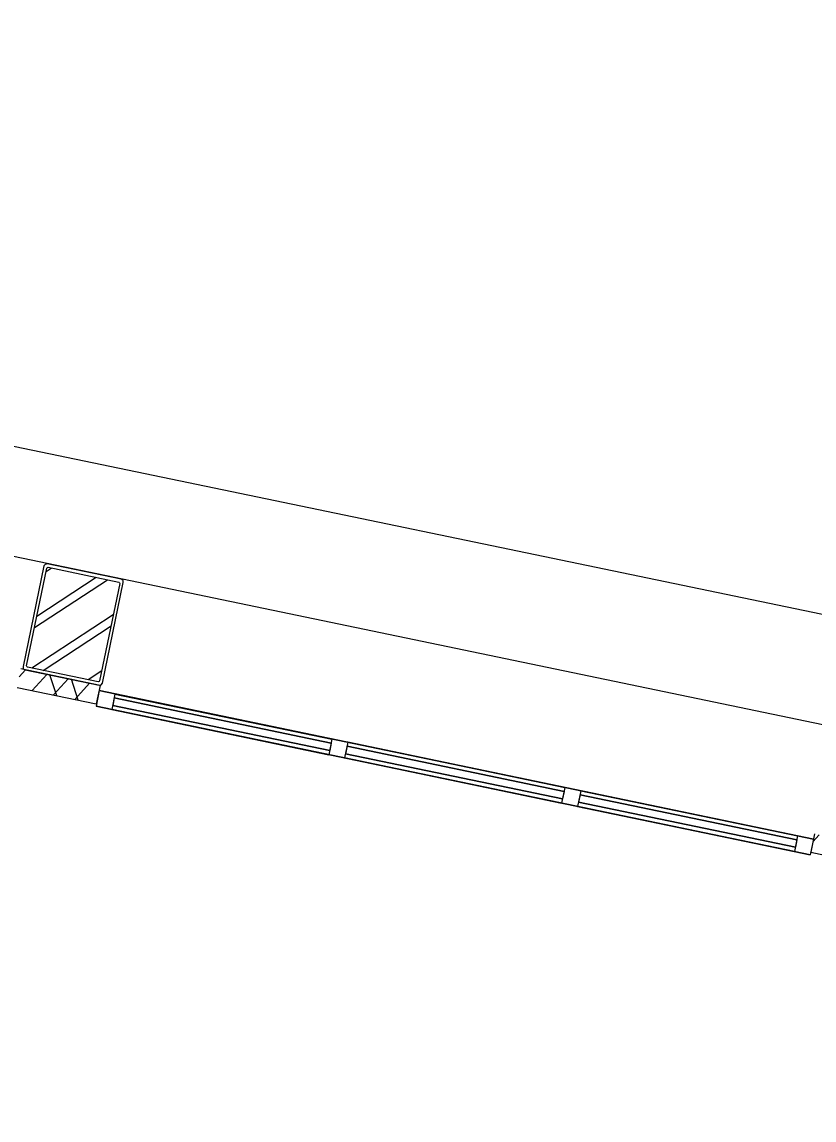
# Model space of a CAD drawing. Extents: x 81065 to 81486, y 452384 to 452681.
# Drawn here: x 81091.258 to 81094.189, y 452575.405 to 452579.466 of the extents above; entities that cross this region are included whole.
import ezdxf

# ---------------------------------------------------------------- set-up
doc = ezdxf.new("R2010")
doc.units = 0
doc.layers.add('B-BH-VH-KANTOPSLUITING-GV', color=7, linetype='Continuous')

msp = doc.modelspace()

# ---------------------------------------------------------------- linework, layer by layer
at = {"layer": 'B-BH-VH-KANTOPSLUITING-GV'}
for p, q in [((81131.0942, 452569.2132), (81080.767, 452579.6601)), ((81083.9651, 452579.4044), (81132.8401, 452569.2593)), ((81091.3391, 452577.4544), (81091.2621, 452577.0824)), ((81091.2751, 452577.0854), (81091.3501, 452577.4464)), ((81091.3441, 452577.4604), (81091.3391, 452577.4544)), ((81091.3511, 452577.4624), (81091.3441, 452577.4604)), ((81091.3471, 452577.4344), (81091.3661, 452577.4464)), ((81091.3501, 452577.4464), (81091.3521, 452577.4484)), ((81091.6251, 452577.4054), (81091.3511, 452577.4624)), ((81091.3521, 452577.4484), (81091.3551, 452577.4494)), ((81091.3551, 452577.4494), (81091.6171, 452577.3944)), ((81091.3041, 452577.2274), (81091.5741, 452577.4034)), ((81091.3131, 452577.2684), (81091.5321, 452577.4124)), ((81091.6201, 452577.3894), (81091.5451, 452577.0294)), ((81091.5561, 452577.0214), (81091.6331, 452577.3934)), ((81091.6171, 452577.3944), (81091.6191, 452577.3924)), ((81091.6191, 452577.3924), (81091.6201, 452577.3894)), ((81091.6321, 452577.4004), (81091.6251, 452577.4054)), ((81091.6331, 452577.3934), (81091.6321, 452577.4004)), ((81091.2951, 452577.0774), (81091.5961, 452577.2744)), ((81091.3371, 452577.0684), (81091.5881, 452577.2334)), ((81091.2481, 452577.0444), (81091.2711, 452577.0704)), ((81091.5481, 452577.0124), (81091.2541, 452577.0734)), ((81091.2621, 452577.0824), (81091.2631, 452577.0744)), ((81091.2631, 452577.0744), (81091.2701, 452577.0704)), ((81091.2701, 452577.0704), (81091.5441, 452577.0134)), ((81091.2761, 452577.0824), (81091.2751, 452577.0854)), ((81091.2781, 452577.0804), (81091.2761, 452577.0824)), ((81091.5401, 452577.0264), (81091.2781, 452577.0804)), ((81091.5031, 452577.0344), (81091.5531, 452577.0674)), ((81091.2961, 452576.9934), (81091.3501, 452577.0534)), ((81091.3871, 452576.9744), (81091.3611, 452577.0514)), ((81091.3871, 452576.9744), (81091.3611, 452577.0514)), ((81091.3751, 452576.9774), (81091.4291, 452577.0374)), ((81091.4661, 452576.9584), (81091.4411, 452577.0354)), ((81091.4541, 452576.9604), (81091.5081, 452577.0204)), ((81091.5441, 452577.0274), (81091.5401, 452577.0264)), ((81091.5451, 452577.0294), (81091.5441, 452577.0274)), ((81091.5511, 452577.0144), (81091.5561, 452577.0214)), ((81091.2401, 452577.0054), (81091.5331, 452576.9444)), ((81091.5441, 452576.9934), (81091.5321, 452576.9354)), ((81091.5441, 452576.9934), (81091.5321, 452576.9354)), ((81091.5481, 452577.0124), (81091.5331, 452576.9444)), ((81091.5441, 452577.0134), (81091.5511, 452577.0144)), ((81094.1871, 452576.4444), (81091.5441, 452576.9934)), ((81091.5441, 452576.9934), (81094.1871, 452576.4444)), ((81091.6021, 452576.9804), (81091.5901, 452576.9234)), ((81091.6021, 452576.9804), (81091.5901, 452576.9234)), ((81091.6021, 452576.9804), (81091.5901, 452576.9234)), ((81091.6021, 452576.9804), (81091.5901, 452576.9234)), ((81091.6021, 452576.9804), (81091.5901, 452576.9234)), ((81091.6021, 452576.9804), (81091.5901, 452576.9234)), ((81091.6021, 452576.9804), (81091.5901, 452576.9234)), ((81091.6021, 452576.9804), (81091.5901, 452576.9234)), ((81091.6021, 452576.9804), (81091.5901, 452576.9234)), ((81091.6021, 452576.9804), (81091.5901, 452576.9234)), ((81092.4051, 452576.8144), (81091.6021, 452576.9804)), ((81091.6021, 452576.9804), (81092.4051, 452576.8144)), ((81092.4051, 452576.8144), (81091.6021, 452576.9804)), ((81091.6021, 452576.9804), (81092.4051, 452576.8144)), ((81092.4051, 452576.8144), (81091.6021, 452576.9804)), ((81091.6021, 452576.9804), (81092.4051, 452576.8144)), ((81092.4051, 452576.8144), (81091.6021, 452576.9804)), ((81091.6021, 452576.9804), (81092.4051, 452576.8144)), ((81092.4051, 452576.8144), (81091.6021, 452576.9804)), ((81091.6021, 452576.9804), (81092.4051, 452576.8144)), ((81091.5991, 452576.9664), (81091.5941, 452576.9384)), ((81091.5991, 452576.9664), (81091.5941, 452576.9384)), ((81091.5991, 452576.9664), (81091.5941, 452576.9384)), ((81091.5991, 452576.9664), (81091.5941, 452576.9384)), ((81091.5991, 452576.9664), (81091.5941, 452576.9384)), ((81091.5991, 452576.9664), (81091.5941, 452576.9384)), ((81091.5991, 452576.9664), (81091.5941, 452576.9384)), ((81091.5991, 452576.9664), (81091.5941, 452576.9384)), ((81091.5991, 452576.9664), (81091.5941, 452576.9384)), ((81091.5991, 452576.9664), (81091.5941, 452576.9384)), ((81092.3971, 452576.7724), (81091.5941, 452576.9384)), ((81091.5941, 452576.9384), (81092.3971, 452576.7724)), ((81092.3971, 452576.7724), (81091.5941, 452576.9384)), ((81091.5941, 452576.9384), (81092.3971, 452576.7724)), ((81092.3971, 452576.7724), (81091.5941, 452576.9384)), ((81091.5941, 452576.9384), (81092.3971, 452576.7724)), ((81092.3971, 452576.7724), (81091.5941, 452576.9384)), ((81091.5941, 452576.9384), (81092.3971, 452576.7724)), ((81092.3971, 452576.7724), (81091.5941, 452576.9384)), ((81091.5941, 452576.9384), (81092.3971, 452576.7724)), ((81092.4021, 452576.7994), (81091.5991, 452576.9664)), ((81091.5991, 452576.9664), (81092.4021, 452576.7994)), ((81092.4021, 452576.7994), (81091.5991, 452576.9664)), ((81091.5991, 452576.9664), (81092.4021, 452576.7994)), ((81092.4021, 452576.7994), (81091.5991, 452576.9664)), ((81091.5991, 452576.9664), (81092.4021, 452576.7994)), ((81092.4021, 452576.7994), (81091.5991, 452576.9664)), ((81091.5991, 452576.9664), (81092.4021, 452576.7994)), ((81092.4021, 452576.7994), (81091.5991, 452576.9664)), ((81091.5991, 452576.9664), (81092.4021, 452576.7994)), ((81094.1751, 452576.3864), (81091.5321, 452576.9354)), ((81091.5321, 452576.9354), (81094.1751, 452576.3864)), ((81092.3931, 452576.7564), (81091.5901, 452576.9234)), ((81091.5901, 452576.9234), (81092.3931, 452576.7564)), ((81092.3931, 452576.7564), (81091.5901, 452576.9234)), ((81091.5901, 452576.9234), (81092.3931, 452576.7564)), ((81092.3931, 452576.7564), (81091.5901, 452576.9234)), ((81091.5901, 452576.9234), (81092.3931, 452576.7564)), ((81092.3931, 452576.7564), (81091.5901, 452576.9234)), ((81091.5901, 452576.9234), (81092.3931, 452576.7564)), ((81092.3931, 452576.7564), (81091.5901, 452576.9234)), ((81091.5901, 452576.9234), (81092.3931, 452576.7564)), ((81092.4051, 452576.8144), (81092.3931, 452576.7564)), ((81092.4051, 452576.8144), (81092.3931, 452576.7564)), ((81092.4051, 452576.8144), (81092.3931, 452576.7564)), ((81092.4051, 452576.8144), (81092.3931, 452576.7564)), ((81092.4051, 452576.8144), (81092.3931, 452576.7564)), ((81092.4051, 452576.8144), (81092.3931, 452576.7564)), ((81092.4051, 452576.8144), (81092.3931, 452576.7564)), ((81092.4051, 452576.8144), (81092.3931, 452576.7564)), ((81092.4051, 452576.8144), (81092.3931, 452576.7564)), ((81092.4051, 452576.8144), (81092.3931, 452576.7564)), ((81092.4021, 452576.7994), (81092.3971, 452576.7724)), ((81092.4021, 452576.7994), (81092.3971, 452576.7724)), ((81092.4021, 452576.7994), (81092.3971, 452576.7724)), ((81092.4021, 452576.7994), (81092.3971, 452576.7724)), ((81092.4021, 452576.7994), (81092.3971, 452576.7724)), ((81092.4021, 452576.7994), (81092.3971, 452576.7724)), ((81092.4021, 452576.7994), (81092.3971, 452576.7724)), ((81092.4021, 452576.7994), (81092.3971, 452576.7724)), ((81092.4021, 452576.7994), (81092.3971, 452576.7724)), ((81092.4021, 452576.7994), (81092.3971, 452576.7724)), ((81092.4641, 452576.8024), (81092.4521, 452576.7444)), ((81092.4641, 452576.8024), (81092.4521, 452576.7444)), ((81092.4641, 452576.8024), (81092.4521, 452576.7444)), ((81092.4641, 452576.8024), (81092.4521, 452576.7444)), ((81092.4641, 452576.8024), (81092.4521, 452576.7444)), ((81092.4641, 452576.8024), (81092.4521, 452576.7444)), ((81092.4641, 452576.8024), (81092.4521, 452576.7444)), ((81092.4641, 452576.8024), (81092.4521, 452576.7444)), ((81092.4641, 452576.8024), (81092.4521, 452576.7444)), ((81092.4641, 452576.8024), (81092.4521, 452576.7444)), ((81092.4611, 452576.7874), (81092.4551, 452576.7594)), ((81092.4611, 452576.7874), (81092.4551, 452576.7594)), ((81092.4611, 452576.7874), (81092.4551, 452576.7594)), ((81092.4611, 452576.7874), (81092.4551, 452576.7594)), ((81092.4611, 452576.7874), (81092.4551, 452576.7594)), ((81092.4611, 452576.7874), (81092.4551, 452576.7594)), ((81092.4611, 452576.7874), (81092.4551, 452576.7594)), ((81092.4611, 452576.7874), (81092.4551, 452576.7594)), ((81092.4611, 452576.7874), (81092.4551, 452576.7594)), ((81092.4611, 452576.7874), (81092.4551, 452576.7594)), ((81092.4611, 452576.7874), (81093.2641, 452576.6204)), ((81093.2641, 452576.6204), (81092.4611, 452576.7874)), ((81093.2641, 452576.6204), (81092.4611, 452576.7874)), ((81092.4611, 452576.7874), (81093.2641, 452576.6204)), ((81093.2641, 452576.6204), (81092.4611, 452576.7874)), ((81092.4611, 452576.7874), (81093.2641, 452576.6204)), ((81093.2641, 452576.6204), (81092.4611, 452576.7874)), ((81092.4611, 452576.7874), (81093.2641, 452576.6204)), ((81093.2641, 452576.6204), (81092.4611, 452576.7874)), ((81092.4611, 452576.7874), (81093.2641, 452576.6204)), ((81093.2671, 452576.6354), (81092.4641, 452576.8024)), ((81092.4641, 452576.8024), (81093.2671, 452576.6354)), ((81093.2671, 452576.6354), (81092.4641, 452576.8024)), ((81092.4641, 452576.8024), (81093.2671, 452576.6354)), ((81093.2671, 452576.6354), (81092.4641, 452576.8024)), ((81092.4641, 452576.8024), (81093.2671, 452576.6354)), ((81093.2671, 452576.6354), (81092.4641, 452576.8024)), ((81092.4641, 452576.8024), (81093.2671, 452576.6354)), ((81093.2671, 452576.6354), (81092.4641, 452576.8024)), ((81092.4641, 452576.8024), (81093.2671, 452576.6354)), ((81093.2551, 452576.5774), (81092.4521, 452576.7444)), ((81092.4521, 452576.7444), (81093.2551, 452576.5774)), ((81093.2551, 452576.5774), (81092.4521, 452576.7444)), ((81092.4521, 452576.7444), (81093.2551, 452576.5774)), ((81093.2551, 452576.5774), (81092.4521, 452576.7444)), ((81092.4521, 452576.7444), (81093.2551, 452576.5774)), ((81093.2551, 452576.5774), (81092.4521, 452576.7444)), ((81092.4521, 452576.7444), (81093.2551, 452576.5774)), ((81093.2551, 452576.5774), (81092.4521, 452576.7444)), ((81092.4521, 452576.7444), (81093.2551, 452576.5774)), ((81092.4551, 452576.7594), (81093.2581, 452576.5934)), ((81093.2581, 452576.5934), (81092.4551, 452576.7594)), ((81093.2581, 452576.5934), (81092.4551, 452576.7594)), ((81092.4551, 452576.7594), (81093.2581, 452576.5934)), ((81093.2581, 452576.5934), (81092.4551, 452576.7594)), ((81092.4551, 452576.7594), (81093.2581, 452576.5934)), ((81093.2581, 452576.5934), (81092.4551, 452576.7594)), ((81092.4551, 452576.7594), (81093.2581, 452576.5934)), ((81093.2581, 452576.5934), (81092.4551, 452576.7594)), ((81092.4551, 452576.7594), (81093.2581, 452576.5934)), ((81093.2671, 452576.6354), (81093.2551, 452576.5774)), ((81093.2671, 452576.6354), (81093.2551, 452576.5774)), ((81093.2671, 452576.6354), (81093.2551, 452576.5774)), ((81093.2671, 452576.6354), (81093.2551, 452576.5774)), ((81093.2671, 452576.6354), (81093.2551, 452576.5774)), ((81093.2671, 452576.6354), (81093.2551, 452576.5774)), ((81093.2671, 452576.6354), (81093.2551, 452576.5774)), ((81093.2671, 452576.6354), (81093.2551, 452576.5774)), ((81093.2671, 452576.6354), (81093.2551, 452576.5774)), ((81093.2671, 452576.6354), (81093.2551, 452576.5774)), ((81093.2641, 452576.6204), (81093.2581, 452576.5934)), ((81093.2641, 452576.6204), (81093.2581, 452576.5934)), ((81093.2641, 452576.6204), (81093.2581, 452576.5934)), ((81093.2641, 452576.6204), (81093.2581, 452576.5934)), ((81093.2641, 452576.6204), (81093.2581, 452576.5934)), ((81093.2641, 452576.6204), (81093.2581, 452576.5934)), ((81093.2641, 452576.6204), (81093.2581, 452576.5934)), ((81093.2641, 452576.6204), (81093.2581, 452576.5934)), ((81093.2641, 452576.6204), (81093.2581, 452576.5934)), ((81093.2641, 452576.6204), (81093.2581, 452576.5934)), ((81093.3261, 452576.6234), (81093.3141, 452576.5654)), ((81093.3261, 452576.6234), (81093.3141, 452576.5654)), ((81093.3261, 452576.6234), (81093.3141, 452576.5654)), ((81093.3261, 452576.6234), (81093.3141, 452576.5654)), ((81093.3261, 452576.6234), (81093.3141, 452576.5654)), ((81093.3261, 452576.6234), (81093.3141, 452576.5654)), ((81093.3261, 452576.6234), (81093.3141, 452576.5654)), ((81093.3261, 452576.6234), (81093.3141, 452576.5654)), ((81093.3261, 452576.6234), (81093.3141, 452576.5654)), ((81093.3261, 452576.6234), (81093.3141, 452576.5654)), ((81094.1281, 452576.4564), (81093.3261, 452576.6234)), ((81093.3261, 452576.6234), (81094.1281, 452576.4564)), ((81094.1281, 452576.4564), (81093.3261, 452576.6234)), ((81093.3261, 452576.6234), (81094.1281, 452576.4564)), ((81094.1281, 452576.4564), (81093.3261, 452576.6234)), ((81093.3261, 452576.6234), (81094.1281, 452576.4564)), ((81094.1281, 452576.4564), (81093.3261, 452576.6234)), ((81093.3261, 452576.6234), (81094.1281, 452576.4564)), ((81094.1281, 452576.4564), (81093.3261, 452576.6234)), ((81093.3261, 452576.6234), (81094.1281, 452576.4564)), ((81093.3231, 452576.6084), (81093.3171, 452576.5804)), ((81093.3231, 452576.6084), (81093.3171, 452576.5804)), ((81093.3231, 452576.6084), (81093.3171, 452576.5804)), ((81093.3231, 452576.6084), (81093.3171, 452576.5804)), ((81093.3231, 452576.6084), (81093.3171, 452576.5804)), ((81093.3231, 452576.6084), (81093.3171, 452576.5804)), ((81093.3231, 452576.6084), (81093.3171, 452576.5804)), ((81093.3231, 452576.6084), (81093.3171, 452576.5804)), ((81093.3231, 452576.6084), (81093.3171, 452576.5804)), ((81093.3231, 452576.6084), (81093.3171, 452576.5804)), ((81093.3171, 452576.5804), (81094.1201, 452576.4144)), ((81094.1201, 452576.4144), (81093.3171, 452576.5804)), ((81093.3171, 452576.5804), (81094.1201, 452576.4144)), ((81094.1201, 452576.4144), (81093.3171, 452576.5804)), ((81094.1201, 452576.4144), (81093.3171, 452576.5804)), ((81093.3171, 452576.5804), (81094.1201, 452576.4144)), ((81094.1201, 452576.4144), (81093.3171, 452576.5804)), ((81093.3171, 452576.5804), (81094.1201, 452576.4144)), ((81093.3171, 452576.5804), (81094.1201, 452576.4144)), ((81094.1201, 452576.4144), (81093.3171, 452576.5804)), ((81093.3231, 452576.6084), (81094.1251, 452576.4414)), ((81094.1251, 452576.4414), (81093.3231, 452576.6084)), ((81093.3231, 452576.6084), (81094.1251, 452576.4414)), ((81094.1251, 452576.4414), (81093.3231, 452576.6084)), ((81094.1251, 452576.4414), (81093.3231, 452576.6084)), ((81093.3231, 452576.6084), (81094.1251, 452576.4414)), ((81094.1251, 452576.4414), (81093.3231, 452576.6084)), ((81093.3231, 452576.6084), (81094.1251, 452576.4414)), ((81093.3231, 452576.6084), (81094.1251, 452576.4414)), ((81094.1251, 452576.4414), (81093.3231, 452576.6084)), ((81094.1161, 452576.3984), (81093.3141, 452576.5654)), ((81093.3141, 452576.5654), (81094.1161, 452576.3984)), ((81094.1161, 452576.3984), (81093.3141, 452576.5654)), ((81093.3141, 452576.5654), (81094.1161, 452576.3984)), ((81094.1161, 452576.3984), (81093.3141, 452576.5654)), ((81093.3141, 452576.5654), (81094.1161, 452576.3984)), ((81094.1161, 452576.3984), (81093.3141, 452576.5654)), ((81093.3141, 452576.5654), (81094.1161, 452576.3984)), ((81094.1161, 452576.3984), (81093.3141, 452576.5654)), ((81093.3141, 452576.5654), (81094.1161, 452576.3984)), ((81094.1281, 452576.4564), (81094.1161, 452576.3984)), ((81094.1281, 452576.4564), (81094.1161, 452576.3984)), ((81094.1281, 452576.4564), (81094.1161, 452576.3984)), ((81094.1281, 452576.4564), (81094.1161, 452576.3984)), ((81094.1281, 452576.4564), (81094.1161, 452576.3984)), ((81094.1281, 452576.4564), (81094.1161, 452576.3984)), ((81094.1281, 452576.4564), (81094.1161, 452576.3984)), ((81094.1281, 452576.4564), (81094.1161, 452576.3984)), ((81094.1281, 452576.4564), (81094.1161, 452576.3984)), ((81094.1281, 452576.4564), (81094.1161, 452576.3984)), ((81094.1911, 452576.4634), (81094.1771, 452576.3954)), ((81094.1851, 452576.4344), (81094.2081, 452576.4604)), ((81094.1251, 452576.4414), (81094.1201, 452576.4144)), ((81094.1251, 452576.4414), (81094.1201, 452576.4144)), ((81094.1251, 452576.4414), (81094.1201, 452576.4144)), ((81094.1251, 452576.4414), (81094.1201, 452576.4144)), ((81094.1251, 452576.4414), (81094.1201, 452576.4144)), ((81094.1251, 452576.4414), (81094.1201, 452576.4144)), ((81094.1251, 452576.4414), (81094.1201, 452576.4144)), ((81094.1251, 452576.4414), (81094.1201, 452576.4144)), ((81094.1251, 452576.4414), (81094.1201, 452576.4144)), ((81094.1251, 452576.4414), (81094.1201, 452576.4144)), ((81094.1871, 452576.4444), (81094.1751, 452576.3864)), ((81094.1871, 452576.4444), (81094.1751, 452576.3864)), ((81094.1771, 452576.3954), (81094.4711, 452576.3344))]:
    msp.add_line(p, q, dxfattribs=at)
msp.add_arc((81107.2645, 452593.0671), 16, 168.28926, 258.32655, dxfattribs=at)

doc.saveas('drawing.dxf')
